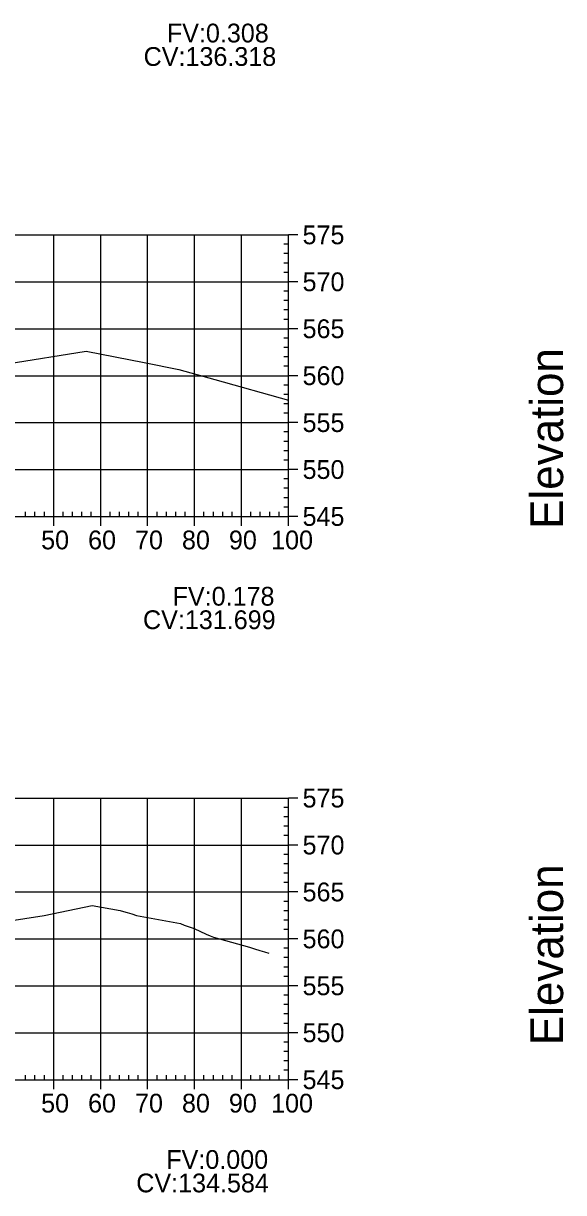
# Model space of a CAD drawing. Extents: x 704834 to 709892, y 372981 to 377533.
# Drawn here: x 707005.4 to 707120.5, y 372988.8 to 373237.9 of the extents above; entities that cross this region are included whole.
import ezdxf

# ---------------------------------------------------------------- set-up
doc = ezdxf.new("R2010")
doc.units = 0
for name, color, linetype in [('57', 7, 'Continuous'), ('59', 7, 'Continuous'), ('60', 7, 'Continuous'), ('Existing', 7, 'Continuous')]:
    doc.layers.add(name, color=color, linetype=linetype)

msp = doc.modelspace()

# ---------------------------------------------------------------- linework, layer by layer
at = {"layer": '57'}
for p, q in [((706861.87, 373192.82), (707061.87, 373192.82)), ((707011.87, 373132.82), (707011.87, 373192.82)), ((707021.87, 373132.82), (707021.87, 373192.82)), ((707031.87, 373132.82), (707031.87, 373192.82)), ((707041.87, 373132.82), (707041.87, 373192.82)), ((707051.87, 373132.82), (707051.87, 373192.82)), ((707061.87, 373132.82), (707061.87, 373192.82)), ((707061.87, 373132.82), (707061.87, 373192.82)), ((707063.87, 373192.82), (707061.87, 373192.82)), ((707061.87, 373190.82), (707060.87, 373190.82)), ((707061.87, 373188.82), (707060.87, 373188.82)), ((707061.87, 373186.82), (707060.87, 373186.82)), ((707061.87, 373184.82), (707060.87, 373184.82)), ((706861.87, 373182.82), (707061.87, 373182.82)), ((707063.87, 373182.82), (707061.87, 373182.82)), ((707061.87, 373180.82), (707060.87, 373180.82)), ((707061.87, 373178.82), (707060.87, 373178.82)), ((707061.87, 373176.82), (707060.87, 373176.82)), ((707061.87, 373174.82), (707060.87, 373174.82)), ((706861.87, 373172.82), (707061.87, 373172.82)), ((707063.87, 373172.82), (707061.87, 373172.82)), ((707061.87, 373170.82), (707060.87, 373170.82)), ((707061.87, 373168.82), (707060.87, 373168.82)), ((707061.87, 373166.82), (707060.87, 373166.82)), ((707061.87, 373164.82), (707060.87, 373164.82)), ((706861.87, 373162.82), (707061.87, 373162.82)), ((707063.87, 373162.82), (707061.87, 373162.82)), ((707061.87, 373160.82), (707060.87, 373160.82)), ((707061.87, 373158.82), (707060.87, 373158.82)), ((707061.87, 373156.82), (707060.87, 373156.82)), ((707061.87, 373154.82), (707060.87, 373154.82)), ((706861.87, 373152.82), (707061.87, 373152.82)), ((707063.87, 373152.82), (707061.87, 373152.82)), ((707061.87, 373150.82), (707060.87, 373150.82)), ((707061.87, 373148.82), (707060.87, 373148.82)), ((707061.87, 373146.82), (707060.87, 373146.82)), ((707061.87, 373144.82), (707060.87, 373144.82)), ((706861.87, 373142.82), (707061.87, 373142.82)), ((707063.87, 373142.82), (707061.87, 373142.82)), ((707061.87, 373140.82), (707060.87, 373140.82)), ((707061.87, 373138.82), (707060.87, 373138.82)), ((707061.87, 373136.82), (707060.87, 373136.82)), ((707061.87, 373134.82), (707060.87, 373134.82)), ((706861.87, 373132.82), (707061.87, 373132.82)), ((706861.87, 373132.82), (707061.87, 373132.82)), ((707005.87, 373132.82), (707005.87, 373133.82)), ((707007.87, 373132.82), (707007.87, 373133.82)), ((707009.87, 373132.82), (707009.87, 373133.82)), ((707011.87, 373130.82), (707011.87, 373132.82)), ((707013.87, 373132.82), (707013.87, 373133.82)), ((707015.87, 373132.82), (707015.87, 373133.82)), ((707017.87, 373132.82), (707017.87, 373133.82)), ((707019.87, 373132.82), (707019.87, 373133.82)), ((707021.87, 373130.82), (707021.87, 373132.82)), ((707023.87, 373132.82), (707023.87, 373133.82)), ((707025.87, 373132.82), (707025.87, 373133.82)), ((707027.87, 373132.82), (707027.87, 373133.82)), ((707029.87, 373132.82), (707029.87, 373133.82)), ((707031.87, 373130.82), (707031.87, 373132.82)), ((707033.87, 373132.82), (707033.87, 373133.82)), ((707035.87, 373132.82), (707035.87, 373133.82)), ((707037.87, 373132.82), (707037.87, 373133.82)), ((707039.87, 373132.82), (707039.87, 373133.82)), ((707041.87, 373130.82), (707041.87, 373132.82)), ((707043.87, 373132.82), (707043.87, 373133.82)), ((707045.87, 373132.82), (707045.87, 373133.82)), ((707047.87, 373132.82), (707047.87, 373133.82)), ((707049.87, 373132.82), (707049.87, 373133.82)), ((707051.87, 373130.82), (707051.87, 373132.82)), ((707053.87, 373132.82), (707053.87, 373133.82)), ((707055.87, 373132.82), (707055.87, 373133.82)), ((707057.87, 373132.82), (707057.87, 373133.82)), ((707059.87, 373132.82), (707059.87, 373133.82)), ((707061.87, 373130.82), (707061.87, 373132.82)), ((707063.87, 373132.82), (707061.87, 373132.82)), ((706861.87, 373072.82), (707061.87, 373072.82)), ((707011.87, 373012.82), (707011.87, 373072.82)), ((707021.87, 373012.82), (707021.87, 373072.82)), ((707031.87, 373012.82), (707031.87, 373072.82)), ((707041.87, 373012.82), (707041.87, 373072.82)), ((707051.87, 373012.82), (707051.87, 373072.82)), ((707061.87, 373012.82), (707061.87, 373072.82)), ((707061.87, 373012.82), (707061.87, 373072.82)), ((707063.87, 373072.82), (707061.87, 373072.82)), ((707061.87, 373070.82), (707060.87, 373070.82)), ((707061.87, 373068.82), (707060.87, 373068.82)), ((707061.87, 373066.82), (707060.87, 373066.82)), ((707061.87, 373064.82), (707060.87, 373064.82)), ((706861.87, 373062.82), (707061.87, 373062.82)), ((707063.87, 373062.82), (707061.87, 373062.82)), ((707061.87, 373060.82), (707060.87, 373060.82)), ((707061.87, 373058.82), (707060.87, 373058.82)), ((707061.87, 373056.82), (707060.87, 373056.82)), ((707061.87, 373054.82), (707060.87, 373054.82)), ((706861.87, 373052.82), (707061.87, 373052.82)), ((707063.87, 373052.82), (707061.87, 373052.82)), ((707061.87, 373050.82), (707060.87, 373050.82)), ((707061.87, 373048.82), (707060.87, 373048.82)), ((707061.87, 373046.82), (707060.87, 373046.82)), ((707061.87, 373044.82), (707060.87, 373044.82)), ((706861.87, 373042.82), (707061.87, 373042.82)), ((707063.87, 373042.82), (707061.87, 373042.82)), ((707061.87, 373040.82), (707060.87, 373040.82)), ((707061.87, 373038.82), (707060.87, 373038.82)), ((707061.87, 373036.82), (707060.87, 373036.82)), ((707061.87, 373034.82), (707060.87, 373034.82)), ((706861.87, 373032.82), (707061.87, 373032.82)), ((707063.87, 373032.82), (707061.87, 373032.82)), ((707061.87, 373030.82), (707060.87, 373030.82)), ((707061.87, 373028.82), (707060.87, 373028.82)), ((707061.87, 373026.82), (707060.87, 373026.82)), ((707061.87, 373024.82), (707060.87, 373024.82)), ((706861.87, 373022.82), (707061.87, 373022.82)), ((707063.87, 373022.82), (707061.87, 373022.82)), ((707061.87, 373020.82), (707060.87, 373020.82)), ((707061.87, 373018.82), (707060.87, 373018.82)), ((707061.87, 373016.82), (707060.87, 373016.82)), ((707061.87, 373014.82), (707060.87, 373014.82)), ((706861.87, 373012.82), (707061.87, 373012.82)), ((706861.87, 373012.82), (707061.87, 373012.82)), ((707005.87, 373012.82), (707005.87, 373013.82)), ((707007.87, 373012.82), (707007.87, 373013.82)), ((707009.87, 373012.82), (707009.87, 373013.82)), ((707011.87, 373010.82), (707011.87, 373012.82)), ((707013.87, 373012.82), (707013.87, 373013.82)), ((707015.87, 373012.82), (707015.87, 373013.82)), ((707017.87, 373012.82), (707017.87, 373013.82)), ((707019.87, 373012.82), (707019.87, 373013.82)), ((707021.87, 373010.82), (707021.87, 373012.82)), ((707023.87, 373012.82), (707023.87, 373013.82)), ((707025.87, 373012.82), (707025.87, 373013.82)), ((707027.87, 373012.82), (707027.87, 373013.82)), ((707029.87, 373012.82), (707029.87, 373013.82)), ((707031.87, 373010.82), (707031.87, 373012.82)), ((707033.87, 373012.82), (707033.87, 373013.82)), ((707035.87, 373012.82), (707035.87, 373013.82)), ((707037.87, 373012.82), (707037.87, 373013.82)), ((707039.87, 373012.82), (707039.87, 373013.82)), ((707041.87, 373010.82), (707041.87, 373012.82)), ((707043.87, 373012.82), (707043.87, 373013.82)), ((707045.87, 373012.82), (707045.87, 373013.82)), ((707047.87, 373012.82), (707047.87, 373013.82)), ((707049.87, 373012.82), (707049.87, 373013.82)), ((707051.87, 373010.82), (707051.87, 373012.82)), ((707053.87, 373012.82), (707053.87, 373013.82)), ((707055.87, 373012.82), (707055.87, 373013.82)), ((707057.87, 373012.82), (707057.87, 373013.82)), ((707059.87, 373012.82), (707059.87, 373013.82)), ((707061.87, 373010.82), (707061.87, 373012.82)), ((707063.87, 373012.82), (707061.87, 373012.82))]:
    msp.add_line(p, q, dxfattribs=at)
at = {"layer": 'Existing'}
for points in [[(707001.92, 373165.33), (707018.8, 373168.01), (707031.11, 373165.65), (707038.51, 373164.11), (707046.2, 373162.03), (707061.87, 373157.62)], [(706993.29, 373045.25), (707009.79, 373047.82), (707020.02, 373049.9), (707026.01, 373048.86), (707026.7, 373048.66), (707027.53, 373048.42), (707028.47, 373048.13), (707029.51, 373047.8), (707038.84, 373046.12), (707039.63, 373045.77), (707041.81, 373045.06), (707044.31, 373043.83), (707045.16, 373043.5), (707045.92, 373043.21), (707053.56, 373041.04), (707054.66, 373040.67), (707055.73, 373040.33), (707056.75, 373040.03), (707057.7, 373039.77)]]:
    msp.add_lwpolyline(points, dxfattribs=at)

# ---------------------------------------------------------------- texts
for s, p in [('CV:136.318', (707031.01, 373228.82)), ('CV:131.699', (707030.88, 373108.82)), ('CV:134.584', (707029.44, 372988.82))]:
    msp.add_text(s, height=4).set_placement(p)
at = {"layer": '57'}
for s, p in [('575', (707064.87, 373190.82)), ('570', (707064.87, 373180.82)), ('565', (707064.87, 373170.82)), ('560', (707064.87, 373160.82)), ('555', (707064.87, 373150.82)), ('550', (707064.87, 373140.82)), ('545', (707064.87, 373130.82)), ('50', (707009.18, 373125.82)), ('60', (707019.18, 373125.82)), ('70', (707029.18, 373125.82)), ('80', (707039.18, 373125.82)), ('90', (707049.18, 373125.82)), ('100', (707058.17, 373125.82)), ('575', (707064.87, 373070.82)), ('570', (707064.87, 373060.82)), ('565', (707064.87, 373050.82)), ('560', (707064.87, 373040.82)), ('555', (707064.87, 373030.82)), ('550', (707064.87, 373020.82)), ('545', (707064.87, 373010.82)), ('50', (707009.18, 373005.82)), ('60', (707019.18, 373005.82)), ('70', (707029.18, 373005.82)), ('80', (707039.18, 373005.82)), ('90', (707049.18, 373005.82)), ('100', (707058.17, 373005.82))]:
    msp.add_text(s, height=4, dxfattribs=at).set_placement(p)
at = {"layer": '59'}
for s, p in [('FV:0.308', (707035.96, 373233.82)), ('FV:0.178', (707037.18, 373113.82)), ('FV:0.000', (707035.83, 372993.82))]:
    msp.add_text(s, height=4, dxfattribs=at).set_placement(p)
at = {"layer": '60'}
for p in [(707120.37, 373130.18), (707120.37, 373020.18)]:
    msp.add_text('Elevation', height=7, rotation=90, dxfattribs=at).set_placement(p)

doc.saveas('drawing.dxf')
